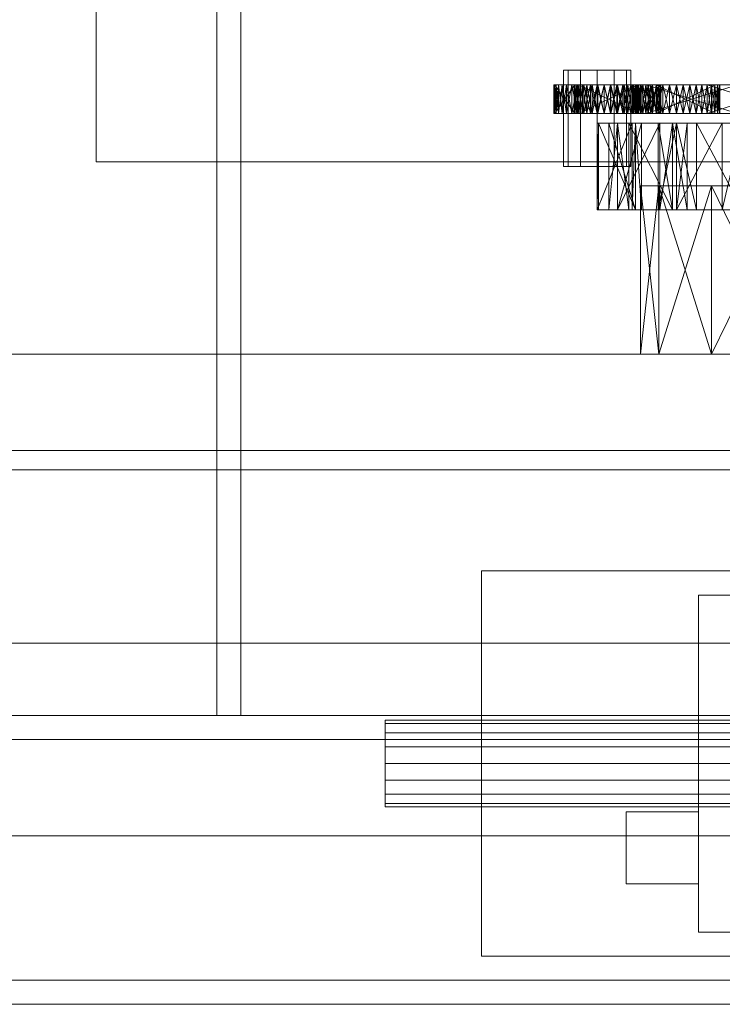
# Model space of a CAD drawing. Header units: millimetres. Extents: x -2233 to 65662, y -50530 to 6847.
# Tile 744 of 802: x 59805 to 59951, y -16735 to -16530. Entities that reach past the tile are written whole.
import ezdxf

# ---------------------------------------------------------------- set-up
doc = ezdxf.new("R2010")
doc.units = ezdxf.units.MM
doc.layers.add('superior_secador', color=7, linetype='Continuous', lineweight=0)

msp = doc.modelspace()

# ---------------------------------------------------------------- linework, layer by layer
at = {"layer": 'superior_secador'}
for p, q in [((59846.134, -16675), (59846.134, -15875)), ((59851.134, -15875), (59851.134, -16675)), ((59821.134, -16560), (59821.134, -16290)), ((59919.072, -16541), (59918.134, -16541)), ((59918.134, -16541), (59918.134, -16561)), ((59921.634, -16541), (59919.072, -16541)), ((59919.072, -16541), (59919.072, -16561)), ((59925.134, -16541), (59921.634, -16541)), ((59921.634, -16541), (59921.634, -16561)), ((59928.634, -16541), (59925.134, -16541)), ((59925.134, -16541), (59925.134, -16561)), ((59931.196, -16541), (59928.634, -16541)), ((59928.634, -16541), (59928.634, -16561)), ((59931.196, -16541), (59932.134, -16541)), ((59931.196, -16541), (59931.196, -16561)), ((59932.134, -16561), (59932.134, -16541)), ((59916.245, -16544), (59916.134, -16544)), ((59916.134, -16544), (59916.575, -16544)), ((59916.134, -16550), (59916.134, -16544)), ((59916.134, -16544), (59916.245, -16550)), ((59916.245, -16544), (59916.134, -16550)), ((59920.454, -16544), (59916.134, -16544)), ((59921.323, -16544), (59916.134, -16544)), ((59916.134, -16544), (59917.853, -16544)), ((59916.575, -16544), (59916.245, -16544)), ((59917.114, -16544), (59916.245, -16544)), ((59916.245, -16544), (59916.245, -16550)), ((59916.245, -16544), (59916.575, -16550)), ((59916.575, -16544), (59916.245, -16550)), ((59916.245, -16544), (59920.454, -16544)), ((59920.454, -16544), (59916.245, -16550)), ((59916.245, -16544), (59920.454, -16550)), ((59916.575, -16544), (59917.853, -16544)), ((59917.114, -16544), (59916.575, -16544)), ((59916.575, -16544), (59919.843, -16544)), ((59916.575, -16544), (59925.134, -16544)), ((59921.048, -16544), (59916.575, -16544)), ((59916.575, -16544), (59933.692, -16544)), ((59916.575, -16544), (59916.575, -16550)), ((59916.575, -16544), (59917.114, -16550)), ((59917.114, -16544), (59916.575, -16550)), ((59916.575, -16544), (59921.323, -16544)), ((59917.853, -16544), (59917.114, -16544)), ((59918.771, -16544), (59917.114, -16544)), ((59921.048, -16544), (59917.114, -16544)), ((59917.114, -16544), (59917.114, -16550)), ((59917.114, -16544), (59917.853, -16550)), ((59917.853, -16544), (59917.114, -16550)), ((59917.853, -16544), (59919.843, -16544)), ((59918.771, -16544), (59917.853, -16544)), ((59917.853, -16544), (59917.853, -16550)), ((59917.853, -16544), (59918.771, -16550)), ((59918.771, -16544), (59917.853, -16550)), ((59917.853, -16544), (59922.353, -16544)), ((59921.323, -16544), (59917.853, -16544)), ((59917.853, -16544), (59927.915, -16544)), ((59919.843, -16544), (59918.771, -16544)), ((59921.048, -16544), (59918.771, -16544)), ((59918.771, -16544), (59918.771, -16550)), ((59918.771, -16544), (59919.843, -16550)), ((59919.843, -16544), (59918.771, -16550)), ((59919.843, -16544), (59922.353, -16544)), ((59921.048, -16544), (59919.843, -16544)), ((59919.843, -16544), (59925.134, -16544)), ((59919.843, -16544), (59919.843, -16550)), ((59919.843, -16544), (59921.048, -16550)), ((59921.048, -16544), (59919.843, -16550)), ((59930.425, -16544), (59919.843, -16544)), ((59919.843, -16544), (59921.323, -16544)), ((59938.232, -16544), (59919.843, -16544)), ((59920.784, -16544), (59920.343, -16544)), ((59920.343, -16544), (59920.454, -16544)), ((59920.454, -16544), (59920.343, -16550)), ((59920.343, -16544), (59920.343, -16550)), ((59920.343, -16544), (59920.454, -16550)), ((59922.062, -16544), (59920.343, -16544)), ((59920.343, -16544), (59935.194, -16544)), ((59920.454, -16544), (59920.784, -16544)), ((59920.784, -16544), (59920.454, -16550)), ((59920.454, -16544), (59920.454, -16550)), ((59920.454, -16544), (59920.784, -16550)), ((59921.323, -16544), (59920.454, -16544)), ((59933.54, -16544), (59920.784, -16544)), ((59920.784, -16544), (59921.323, -16544)), ((59920.784, -16544), (59922.062, -16544)), ((59935.194, -16544), (59920.784, -16544)), ((59920.784, -16544), (59924.054, -16544)), ((59920.784, -16544), (59929.343, -16544)), ((59921.323, -16544), (59920.784, -16550)), ((59920.784, -16544), (59920.784, -16550)), ((59920.784, -16544), (59921.323, -16550)), ((59922.353, -16544), (59921.048, -16544)), ((59923.726, -16544), (59921.048, -16544)), ((59926.542, -16544), (59921.048, -16544)), ((59931.497, -16544), (59921.048, -16544)), ((59933.692, -16544), (59921.048, -16544)), ((59921.048, -16544), (59921.048, -16550)), ((59921.048, -16544), (59922.353, -16550)), ((59922.353, -16544), (59921.048, -16550)), ((59921.323, -16544), (59933.54, -16544)), ((59922.062, -16544), (59921.323, -16544)), ((59933.54, -16544), (59921.323, -16550)), ((59921.323, -16544), (59921.323, -16550)), ((59921.323, -16544), (59922.062, -16550)), ((59922.98, -16544), (59921.323, -16544)), ((59925.257, -16544), (59921.323, -16544)), ((59930.751, -16544), (59921.323, -16544)), ((59938.232, -16544), (59921.323, -16544)), ((59921.323, -16544), (59927.915, -16544)), ((59922.062, -16544), (59921.323, -16550)), ((59921.323, -16544), (59933.54, -16550)), ((59922.062, -16544), (59924.054, -16544)), ((59922.98, -16544), (59922.062, -16544)), ((59922.062, -16544), (59922.062, -16550)), ((59922.062, -16544), (59922.98, -16550)), ((59922.98, -16544), (59922.062, -16550)), ((59926.562, -16544), (59922.062, -16544)), ((59932.124, -16544), (59922.062, -16544)), ((59922.062, -16544), (59935.194, -16544)), ((59950.448, -16544), (59922.062, -16544)), ((59922.353, -16544), (59925.134, -16544)), ((59923.726, -16544), (59922.353, -16544)), ((59922.353, -16544), (59922.353, -16550)), ((59922.353, -16544), (59923.726, -16550)), ((59923.726, -16544), (59922.353, -16550)), ((59922.353, -16544), (59927.915, -16544)), ((59924.054, -16544), (59922.98, -16544)), ((59922.98, -16544), (59922.98, -16550)), ((59922.98, -16544), (59924.054, -16550)), ((59925.257, -16544), (59922.98, -16544)), ((59924.054, -16544), (59922.98, -16550)), ((59925.134, -16544), (59923.726, -16544)), ((59926.542, -16544), (59923.726, -16544)), ((59923.726, -16544), (59923.726, -16550)), ((59923.726, -16544), (59925.134, -16550)), ((59925.134, -16544), (59923.726, -16550)), ((59924.054, -16544), (59926.562, -16544)), ((59925.257, -16544), (59924.054, -16544)), ((59924.054, -16544), (59929.343, -16544)), ((59924.054, -16544), (59924.054, -16550)), ((59924.054, -16544), (59925.257, -16550)), ((59925.257, -16544), (59924.054, -16550)), ((59925.134, -16544), (59927.915, -16544)), ((59926.542, -16544), (59925.134, -16544)), ((59925.134, -16544), (59930.425, -16544)), ((59925.134, -16544), (59933.692, -16544)), ((59925.134, -16544), (59925.134, -16550)), ((59925.134, -16544), (59926.542, -16550)), ((59926.542, -16544), (59925.134, -16550)), ((59926.562, -16544), (59925.257, -16544)), ((59925.257, -16544), (59925.257, -16550)), ((59925.257, -16544), (59926.562, -16550)), ((59927.935, -16544), (59925.257, -16544)), ((59930.751, -16544), (59925.257, -16544)), ((59926.562, -16544), (59925.257, -16550)), ((59927.915, -16544), (59926.542, -16544)), ((59929.22, -16544), (59926.542, -16544)), ((59931.497, -16544), (59926.542, -16544)), ((59926.542, -16544), (59926.542, -16550)), ((59926.542, -16544), (59927.915, -16550)), ((59927.915, -16544), (59926.542, -16550)), ((59926.562, -16544), (59929.343, -16544)), ((59927.935, -16544), (59926.562, -16544)), ((59926.562, -16544), (59926.562, -16550)), ((59926.562, -16544), (59927.935, -16550)), ((59927.935, -16544), (59926.562, -16550)), ((59932.124, -16544), (59926.562, -16544)), ((59927.915, -16544), (59930.425, -16544)), ((59929.22, -16544), (59927.915, -16544)), ((59927.915, -16544), (59927.915, -16550)), ((59927.915, -16544), (59929.22, -16550)), ((59929.22, -16544), (59927.915, -16550)), ((59927.915, -16544), (59932.415, -16544)), ((59927.915, -16544), (59938.232, -16544)), ((59929.343, -16544), (59927.935, -16544)), ((59927.935, -16544), (59927.935, -16550)), ((59927.935, -16544), (59929.343, -16550)), ((59930.751, -16544), (59927.935, -16544)), ((59929.343, -16544), (59927.935, -16550)), ((59930.425, -16544), (59929.22, -16544)), ((59931.497, -16544), (59929.22, -16544)), ((59929.22, -16544), (59929.22, -16550)), ((59929.22, -16544), (59930.425, -16550)), ((59930.425, -16544), (59929.22, -16550)), ((59929.343, -16544), (59932.124, -16544)), ((59930.751, -16544), (59929.343, -16544)), ((59929.343, -16544), (59934.634, -16544)), ((59929.343, -16544), (59950.448, -16544)), ((59935.194, -16544), (59929.343, -16544)), ((59929.343, -16544), (59929.343, -16550)), ((59929.343, -16544), (59930.751, -16550)), ((59930.751, -16544), (59929.343, -16550)), ((59930.425, -16544), (59932.415, -16544)), ((59931.497, -16544), (59930.425, -16544)), ((59930.425, -16544), (59933.692, -16544)), ((59930.425, -16544), (59930.425, -16550)), ((59930.425, -16544), (59931.497, -16550)), ((59931.497, -16544), (59930.425, -16550)), ((59938.232, -16544), (59930.425, -16544)), ((59932.124, -16544), (59930.751, -16544)), ((59930.751, -16544), (59930.751, -16550)), ((59930.751, -16544), (59932.124, -16550)), ((59933.429, -16544), (59930.751, -16544)), ((59935.706, -16544), (59930.751, -16544)), ((59938.232, -16544), (59930.751, -16544)), ((59932.124, -16544), (59930.751, -16550)), ((59932.415, -16544), (59931.497, -16544)), ((59933.153, -16544), (59931.497, -16544)), ((59934.023, -16544), (59931.497, -16544)), ((59933.692, -16544), (59931.497, -16544)), ((59931.497, -16544), (59931.497, -16550)), ((59931.497, -16544), (59932.415, -16550)), ((59932.415, -16544), (59931.497, -16550)), ((59932.124, -16544), (59934.634, -16544)), ((59933.429, -16544), (59932.124, -16544)), ((59932.124, -16544), (59932.124, -16550)), ((59932.124, -16544), (59933.429, -16550)), ((59933.429, -16544), (59932.124, -16550)), ((59936.624, -16544), (59932.124, -16544)), ((59950.448, -16544), (59932.124, -16544)), ((59932.415, -16544), (59933.692, -16544)), ((59933.153, -16544), (59932.415, -16544)), ((59932.415, -16544), (59932.415, -16550)), ((59932.415, -16544), (59933.153, -16550)), ((59933.153, -16544), (59932.415, -16550)), ((59932.415, -16544), (59938.232, -16544)), ((59932.999, -16544), (59932.558, -16544)), ((59932.558, -16544), (59932.669, -16544)), ((59934.276, -16544), (59932.558, -16544)), ((59956.499, -16544), (59932.558, -16544)), ((59932.558, -16544), (59938.776, -16544)), ((59932.669, -16544), (59932.558, -16550)), ((59932.558, -16544), (59932.558, -16550)), ((59932.558, -16544), (59932.669, -16550)), ((59932.669, -16544), (59932.999, -16544)), ((59932.999, -16544), (59932.669, -16550)), ((59932.669, -16544), (59932.669, -16550)), ((59932.669, -16544), (59932.999, -16550)), ((59934.276, -16544), (59932.999, -16544)), ((59932.999, -16544), (59933.54, -16544)), ((59933.54, -16544), (59932.999, -16550)), ((59932.999, -16544), (59932.999, -16550)), ((59932.999, -16544), (59933.54, -16550)), ((59936.269, -16544), (59932.999, -16544)), ((59932.999, -16544), (59956.499, -16544)), ((59941.558, -16544), (59932.999, -16544)), ((59968.603, -16544), (59932.999, -16544)), ((59933.692, -16544), (59933.153, -16544)), ((59934.023, -16544), (59933.153, -16544)), ((59933.153, -16544), (59933.153, -16550)), ((59933.153, -16544), (59933.692, -16550)), ((59933.692, -16544), (59933.153, -16550)), ((59934.634, -16544), (59933.429, -16544)), ((59933.429, -16544), (59933.429, -16550)), ((59933.429, -16544), (59934.634, -16550)), ((59935.706, -16544), (59933.429, -16544)), ((59934.634, -16544), (59933.429, -16550)), ((59933.54, -16544), (59934.276, -16544)), ((59934.276, -16544), (59933.54, -16550)), ((59933.54, -16544), (59933.54, -16550)), ((59933.54, -16544), (59934.276, -16550)), ((59935.194, -16544), (59933.54, -16544)), ((59933.692, -16544), (59934.134, -16544)), ((59934.023, -16544), (59933.692, -16544)), ((59933.692, -16544), (59933.692, -16550)), ((59933.692, -16544), (59934.023, -16550)), ((59934.023, -16544), (59933.692, -16550)), ((59933.692, -16544), (59938.232, -16544)), ((59934.134, -16544), (59934.023, -16544)), ((59934.023, -16544), (59934.023, -16550)), ((59934.023, -16544), (59934.134, -16550)), ((59934.134, -16544), (59934.023, -16550)), ((59938.232, -16544), (59934.023, -16544)), ((59934.023, -16544), (59938.232, -16550)), ((59938.232, -16544), (59934.023, -16550)), ((59934.134, -16544), (59934.134, -16550)), ((59954.22, -16544), (59934.276, -16544)), ((59934.276, -16544), (59935.194, -16544)), ((59934.276, -16544), (59936.269, -16544)), ((59956.499, -16544), (59934.276, -16544)), ((59934.276, -16544), (59938.776, -16544)), ((59935.194, -16544), (59934.276, -16550)), ((59934.276, -16544), (59934.276, -16550)), ((59934.276, -16544), (59935.194, -16550)), ((59934.634, -16544), (59936.624, -16544)), ((59935.706, -16544), (59934.634, -16544)), ((59934.634, -16544), (59950.448, -16544)), ((59934.634, -16544), (59934.634, -16550)), ((59934.634, -16544), (59935.706, -16550)), ((59935.706, -16544), (59934.634, -16550)), ((59935.194, -16544), (59954.22, -16544)), ((59936.269, -16544), (59935.194, -16544)), ((59954.22, -16544), (59935.194, -16550)), ((59935.194, -16544), (59935.194, -16550)), ((59935.194, -16544), (59936.269, -16550)), ((59937.472, -16544), (59935.194, -16544)), ((59940.151, -16544), (59935.194, -16544)), ((59945.644, -16544), (59935.194, -16544)), ((59950.448, -16544), (59935.194, -16544)), ((59936.269, -16544), (59935.194, -16550)), ((59935.194, -16544), (59954.22, -16550)), ((59936.624, -16544), (59935.706, -16544)), ((59935.706, -16544), (59935.706, -16550)), ((59935.706, -16544), (59936.624, -16550)), ((59937.362, -16544), (59935.706, -16544)), ((59938.232, -16544), (59935.706, -16544)), ((59936.624, -16544), (59935.706, -16550)), ((59936.269, -16544), (59938.776, -16544)), ((59937.472, -16544), (59936.269, -16544)), ((59936.269, -16544), (59936.269, -16550)), ((59936.269, -16544), (59937.472, -16550)), ((59937.472, -16544), (59936.269, -16550)), ((59941.558, -16544), (59936.269, -16544)), ((59936.624, -16544), (59949.577, -16544)), ((59937.362, -16544), (59936.624, -16544)), ((59936.624, -16544), (59950.448, -16544)), ((59936.624, -16544), (59936.624, -16550)), ((59936.624, -16544), (59937.362, -16550)), ((59937.362, -16544), (59936.624, -16550)), ((59949.577, -16544), (59937.362, -16544)), ((59937.362, -16544), (59937.362, -16550)), ((59937.362, -16544), (59949.577, -16550)), ((59938.232, -16544), (59937.362, -16544)), ((59937.362, -16544), (59937.903, -16544)), ((59937.903, -16544), (59937.362, -16550)), ((59949.577, -16544), (59937.362, -16550)), ((59937.362, -16544), (59937.903, -16550)), ((59938.776, -16544), (59937.472, -16544)), ((59937.472, -16544), (59937.472, -16550)), ((59937.472, -16544), (59938.776, -16550)), ((59940.151, -16544), (59937.472, -16544)), ((59938.776, -16544), (59937.472, -16550)), ((59937.903, -16544), (59938.232, -16544)), ((59938.232, -16544), (59937.903, -16550)), ((59937.903, -16544), (59937.903, -16550)), ((59937.903, -16544), (59938.232, -16550)), ((59938.232, -16544), (59938.343, -16544)), ((59938.232, -16550), (59938.232, -16544)), ((59938.232, -16544), (59938.343, -16550)), ((59938.343, -16544), (59938.232, -16550)), ((59938.343, -16544), (59938.343, -16550)), ((59938.776, -16544), (59941.558, -16544)), ((59940.151, -16544), (59938.776, -16544)), ((59938.776, -16544), (59944.339, -16544)), ((59938.776, -16544), (59968.603, -16544)), ((59956.499, -16544), (59938.776, -16544)), ((59938.776, -16544), (59938.776, -16550)), ((59938.776, -16544), (59940.151, -16550)), ((59940.151, -16544), (59938.776, -16550)), ((59941.558, -16544), (59940.151, -16544)), ((59940.151, -16544), (59940.151, -16550)), ((59940.151, -16544), (59941.558, -16550)), ((59942.966, -16544), (59940.151, -16544)), ((59945.644, -16544), (59940.151, -16544)), ((59941.558, -16544), (59940.151, -16550)), ((59941.558, -16544), (59944.339, -16544)), ((59942.966, -16544), (59941.558, -16544)), ((59941.558, -16544), (59941.558, -16550)), ((59941.558, -16544), (59942.966, -16550)), ((59942.966, -16544), (59941.558, -16550)), ((59946.849, -16544), (59941.558, -16544)), ((59968.603, -16544), (59941.558, -16544)), ((59944.339, -16544), (59942.966, -16544)), ((59942.966, -16544), (59942.966, -16550)), ((59942.966, -16544), (59944.339, -16550)), ((59945.644, -16544), (59942.966, -16544)), ((59944.339, -16544), (59942.966, -16550)), ((59944.339, -16544), (59946.849, -16544)), ((59945.644, -16544), (59944.339, -16544)), ((59944.339, -16544), (59968.603, -16544)), ((59944.339, -16544), (59944.339, -16550)), ((59944.339, -16544), (59945.644, -16550)), ((59945.644, -16544), (59944.339, -16550)), ((59946.849, -16544), (59945.644, -16544)), ((59945.644, -16544), (59945.644, -16550)), ((59945.644, -16544), (59946.849, -16550)), ((59947.923, -16544), (59945.644, -16544)), ((59949.577, -16544), (59945.644, -16544)), ((59950.448, -16544), (59945.644, -16544)), ((59946.849, -16544), (59945.644, -16550)), ((59946.849, -16544), (59966.948, -16544)), ((59947.923, -16544), (59946.849, -16544)), ((59946.849, -16544), (59968.603, -16544)), ((59946.849, -16544), (59946.849, -16550)), ((59946.849, -16544), (59947.923, -16550)), ((59947.923, -16544), (59946.849, -16550)), ((59966.948, -16544), (59947.923, -16544)), ((59947.923, -16544), (59947.923, -16550)), ((59947.923, -16544), (59966.948, -16550)), ((59949.577, -16544), (59947.923, -16544)), ((59947.923, -16544), (59948.839, -16544)), ((59948.839, -16544), (59947.923, -16550)), ((59966.948, -16544), (59947.923, -16550)), ((59947.923, -16544), (59948.839, -16550)), ((59948.839, -16544), (59949.577, -16544)), ((59949.577, -16544), (59948.839, -16550)), ((59948.839, -16544), (59948.839, -16550)), ((59948.839, -16544), (59949.577, -16550)), ((59949.577, -16544), (59950.448, -16544)), ((59950.118, -16544), (59949.577, -16544)), ((59949.577, -16550), (59949.577, -16544)), ((59949.577, -16544), (59950.118, -16550)), ((59950.118, -16544), (59949.577, -16550)), ((59950.448, -16544), (59950.118, -16544)), ((59950.118, -16544), (59950.118, -16550)), ((59950.118, -16544), (59950.448, -16550)), ((59950.448, -16544), (59950.118, -16550)), ((59950.448, -16544), (59950.558, -16544)), ((59950.448, -16544), (59950.448, -16550)), ((59950.448, -16544), (59950.558, -16550)), ((59950.558, -16544), (59950.448, -16550)), ((59950.558, -16544), (59950.558, -16550)), ((59916.134, -16550), (59916.245, -16550)), ((59916.575, -16550), (59916.134, -16550)), ((59916.134, -16550), (59920.454, -16550)), ((59916.134, -16550), (59921.323, -16550)), ((59917.853, -16550), (59916.134, -16550)), ((59916.245, -16550), (59916.575, -16550)), ((59916.245, -16550), (59917.114, -16550)), ((59920.454, -16550), (59916.245, -16550)), ((59917.853, -16550), (59916.575, -16550)), ((59916.575, -16550), (59917.114, -16550)), ((59919.843, -16550), (59916.575, -16550)), ((59925.134, -16550), (59916.575, -16550)), ((59916.575, -16550), (59921.048, -16550)), ((59933.692, -16550), (59916.575, -16550)), ((59921.323, -16550), (59916.575, -16550)), ((59917.114, -16550), (59917.853, -16550)), ((59917.114, -16550), (59918.771, -16550)), ((59917.114, -16550), (59921.048, -16550)), ((59919.843, -16550), (59917.853, -16550)), ((59917.853, -16550), (59918.771, -16550)), ((59922.353, -16550), (59917.853, -16550)), ((59917.853, -16550), (59921.323, -16550)), ((59927.915, -16550), (59917.853, -16550)), ((59918.771, -16550), (59919.843, -16550)), ((59918.771, -16550), (59921.048, -16550)), ((59922.353, -16550), (59919.843, -16550)), ((59919.843, -16550), (59921.048, -16550)), ((59925.134, -16550), (59919.843, -16550)), ((59919.843, -16550), (59930.425, -16550)), ((59921.323, -16550), (59919.843, -16550)), ((59919.843, -16550), (59938.232, -16550)), ((59920.343, -16550), (59920.784, -16550)), ((59920.454, -16550), (59920.343, -16550)), ((59920.343, -16550), (59922.062, -16550)), ((59935.194, -16550), (59920.343, -16550)), ((59920.784, -16550), (59920.454, -16550)), ((59920.454, -16550), (59921.323, -16550)), ((59920.784, -16550), (59933.54, -16550)), ((59921.323, -16550), (59920.784, -16550)), ((59922.062, -16550), (59920.784, -16550)), ((59920.784, -16550), (59935.194, -16550)), ((59924.054, -16550), (59920.784, -16550)), ((59929.343, -16550), (59920.784, -16550)), ((59921.048, -16550), (59922.353, -16550)), ((59921.048, -16550), (59923.726, -16550)), ((59921.048, -16550), (59926.542, -16550)), ((59921.048, -16550), (59931.497, -16550)), ((59921.048, -16550), (59933.692, -16550)), ((59933.54, -16550), (59921.323, -16550)), ((59921.323, -16550), (59922.062, -16550)), ((59921.323, -16550), (59922.98, -16550)), ((59921.323, -16550), (59925.257, -16550)), ((59921.323, -16550), (59930.751, -16550)), ((59921.323, -16550), (59938.232, -16550)), ((59927.915, -16550), (59921.323, -16550)), ((59924.054, -16550), (59922.062, -16550)), ((59922.062, -16550), (59922.98, -16550)), ((59922.062, -16550), (59926.562, -16550)), ((59922.062, -16550), (59932.124, -16550)), ((59935.194, -16550), (59922.062, -16550)), ((59922.062, -16550), (59950.448, -16550)), ((59925.134, -16550), (59922.353, -16550)), ((59922.353, -16550), (59923.726, -16550)), ((59927.915, -16550), (59922.353, -16550)), ((59922.98, -16550), (59924.054, -16550)), ((59922.98, -16550), (59925.257, -16550)), ((59923.726, -16550), (59925.134, -16550)), ((59923.726, -16550), (59926.542, -16550)), ((59926.562, -16550), (59924.054, -16550)), ((59924.054, -16550), (59925.257, -16550)), ((59929.343, -16550), (59924.054, -16550)), ((59927.915, -16550), (59925.134, -16550)), ((59925.134, -16550), (59926.542, -16550)), ((59930.425, -16550), (59925.134, -16550)), ((59933.692, -16550), (59925.134, -16550)), ((59925.257, -16550), (59926.562, -16550)), ((59925.257, -16550), (59927.935, -16550)), ((59925.257, -16550), (59930.751, -16550)), ((59926.542, -16550), (59927.915, -16550)), ((59926.542, -16550), (59929.22, -16550)), ((59926.542, -16550), (59931.497, -16550)), ((59929.343, -16550), (59926.562, -16550)), ((59926.562, -16550), (59927.935, -16550)), ((59926.562, -16550), (59932.124, -16550)), ((59930.425, -16550), (59927.915, -16550)), ((59927.915, -16550), (59929.22, -16550)), ((59932.415, -16550), (59927.915, -16550)), ((59938.232, -16550), (59927.915, -16550)), ((59927.935, -16550), (59929.343, -16550)), ((59927.935, -16550), (59930.751, -16550)), ((59929.22, -16550), (59930.425, -16550)), ((59929.22, -16550), (59931.497, -16550)), ((59932.124, -16550), (59929.343, -16550)), ((59929.343, -16550), (59930.751, -16550)), ((59934.634, -16550), (59929.343, -16550)), ((59950.448, -16550), (59929.343, -16550)), ((59929.343, -16550), (59935.194, -16550)), ((59932.415, -16550), (59930.425, -16550)), ((59930.425, -16550), (59931.497, -16550)), ((59933.692, -16550), (59930.425, -16550)), ((59930.425, -16550), (59938.232, -16550)), ((59930.751, -16550), (59932.124, -16550)), ((59930.751, -16550), (59933.429, -16550)), ((59930.751, -16550), (59935.706, -16550)), ((59930.751, -16550), (59938.232, -16550)), ((59931.497, -16550), (59932.415, -16550)), ((59931.497, -16550), (59933.153, -16550)), ((59931.497, -16550), (59934.023, -16550)), ((59931.497, -16550), (59933.692, -16550)), ((59934.634, -16550), (59932.124, -16550)), ((59932.124, -16550), (59933.429, -16550)), ((59932.124, -16550), (59936.624, -16550)), ((59932.124, -16550), (59950.448, -16550)), ((59933.692, -16550), (59932.415, -16550)), ((59932.415, -16550), (59933.153, -16550)), ((59938.232, -16550), (59932.415, -16550)), ((59932.558, -16550), (59932.999, -16550)), ((59932.669, -16550), (59932.558, -16550)), ((59932.558, -16550), (59934.276, -16550)), ((59932.558, -16550), (59956.499, -16550)), ((59938.776, -16550), (59932.558, -16550)), ((59932.999, -16550), (59932.669, -16550)), ((59932.999, -16550), (59934.276, -16550)), ((59933.54, -16550), (59932.999, -16550)), ((59932.999, -16550), (59936.269, -16550)), ((59956.499, -16550), (59932.999, -16550)), ((59932.999, -16550), (59941.558, -16550)), ((59932.999, -16550), (59968.603, -16550)), ((59933.153, -16550), (59933.692, -16550)), ((59933.153, -16550), (59934.023, -16550)), ((59933.429, -16550), (59934.634, -16550)), ((59933.429, -16550), (59935.706, -16550)), ((59934.276, -16550), (59933.54, -16550)), ((59933.54, -16550), (59935.194, -16550)), ((59934.134, -16550), (59933.692, -16550)), ((59933.692, -16550), (59934.023, -16550)), ((59938.232, -16550), (59933.692, -16550)), ((59934.023, -16550), (59934.134, -16550)), ((59934.023, -16550), (59938.232, -16550)), ((59934.276, -16550), (59954.22, -16550)), ((59935.194, -16550), (59934.276, -16550)), ((59936.269, -16550), (59934.276, -16550)), ((59934.276, -16550), (59956.499, -16550)), ((59938.776, -16550), (59934.276, -16550)), ((59936.624, -16550), (59934.634, -16550)), ((59934.634, -16550), (59935.706, -16550)), ((59950.448, -16550), (59934.634, -16550)), ((59954.22, -16550), (59935.194, -16550)), ((59935.194, -16550), (59936.269, -16550)), ((59935.194, -16550), (59937.472, -16550)), ((59935.194, -16550), (59940.151, -16550)), ((59935.194, -16550), (59945.644, -16550)), ((59935.194, -16550), (59950.448, -16550)), ((59935.706, -16550), (59936.624, -16550)), ((59935.706, -16550), (59937.362, -16550)), ((59935.706, -16550), (59938.232, -16550)), ((59938.776, -16550), (59936.269, -16550)), ((59936.269, -16550), (59937.472, -16550)), ((59936.269, -16550), (59941.558, -16550)), ((59949.577, -16550), (59936.624, -16550)), ((59936.624, -16550), (59937.362, -16550)), ((59950.448, -16550), (59936.624, -16550)), ((59937.362, -16550), (59949.577, -16550)), ((59937.362, -16550), (59938.232, -16550)), ((59937.903, -16550), (59937.362, -16550)), ((59937.472, -16550), (59938.776, -16550)), ((59937.472, -16550), (59940.151, -16550)), ((59938.232, -16550), (59937.903, -16550)), ((59938.232, -16550), (59938.343, -16550)), ((59941.558, -16550), (59938.776, -16550)), ((59938.776, -16550), (59940.151, -16550)), ((59944.339, -16550), (59938.776, -16550)), ((59968.603, -16550), (59938.776, -16550)), ((59938.776, -16550), (59956.499, -16550)), ((59940.151, -16550), (59941.558, -16550)), ((59940.151, -16550), (59942.966, -16550)), ((59940.151, -16550), (59945.644, -16550)), ((59944.339, -16550), (59941.558, -16550)), ((59941.558, -16550), (59942.966, -16550)), ((59941.558, -16550), (59946.849, -16550)), ((59941.558, -16550), (59968.603, -16550)), ((59942.966, -16550), (59944.339, -16550)), ((59942.966, -16550), (59945.644, -16550)), ((59946.849, -16550), (59944.339, -16550)), ((59944.339, -16550), (59945.644, -16550)), ((59968.603, -16550), (59944.339, -16550)), ((59945.644, -16550), (59946.849, -16550)), ((59945.644, -16550), (59947.923, -16550)), ((59945.644, -16550), (59949.577, -16550)), ((59945.644, -16550), (59950.448, -16550)), ((59966.948, -16550), (59946.849, -16550)), ((59946.849, -16550), (59947.923, -16550)), ((59968.603, -16550), (59946.849, -16550)), ((59947.923, -16550), (59966.948, -16550)), ((59947.923, -16550), (59949.577, -16550)), ((59948.839, -16550), (59947.923, -16550)), ((59949.577, -16550), (59948.839, -16550)), ((59950.448, -16550), (59949.577, -16550)), ((59949.577, -16550), (59950.118, -16550)), ((59950.118, -16550), (59950.448, -16550)), ((59950.448, -16550), (59950.558, -16550)), ((59925.4, -16552), (59925.134, -16552)), ((59925.134, -16552), (59932.378, -16552)), ((59932.378, -16552), (59925.134, -16570)), ((59925.134, -16552), (59925.134, -16570)), ((59925.134, -16552), (59925.4, -16570)), ((59932.378, -16552), (59925.4, -16552)), ((59933.107, -16552), (59925.4, -16552)), ((59925.4, -16552), (59925.4, -16570)), ((59925.4, -16552), (59933.107, -16570)), ((59938.148, -16552), (59927.511, -16552)), ((59927.511, -16552), (59929.343, -16552)), ((59933.107, -16552), (59927.511, -16552)), ((59929.343, -16552), (59927.511, -16570)), ((59927.511, -16552), (59927.511, -16570)), ((59927.511, -16552), (59933.107, -16570)), ((59929.343, -16552), (59938.148, -16552)), ((59931.681, -16552), (59929.343, -16552)), ((59929.343, -16552), (59934.317, -16552)), ((59938.148, -16552), (59929.343, -16570)), ((59929.343, -16552), (59929.343, -16570)), ((59934.317, -16552), (59929.343, -16570)), ((59929.343, -16552), (59931.681, -16570)), ((59934.317, -16552), (59931.681, -16552)), ((59940.745, -16552), (59931.681, -16552)), ((59931.681, -16552), (59931.681, -16570)), ((59931.681, -16552), (59940.745, -16570)), ((59932.378, -16552), (59933.107, -16552)), ((59933.107, -16552), (59932.378, -16570)), ((59932.378, -16552), (59932.378, -16570)), ((59938.148, -16552), (59933.107, -16552)), ((59940.745, -16552), (59933.107, -16552)), ((59934.317, -16552), (59933.107, -16552)), ((59955.273, -16552), (59933.107, -16552)), ((59933.107, -16552), (59933.107, -16570)), ((59933.107, -16552), (59934.317, -16570)), ((59934.317, -16552), (59940.745, -16552)), ((59934.317, -16552), (59934.317, -16570)), ((59951.062, -16552), (59937.808, -16552)), ((59937.808, -16552), (59941.558, -16552)), ((59940.745, -16552), (59937.808, -16552)), ((59941.558, -16552), (59937.808, -16570)), ((59937.808, -16552), (59937.808, -16570)), ((59937.808, -16552), (59940.745, -16570)), ((59938.148, -16552), (59940.745, -16552)), ((59940.745, -16552), (59938.148, -16570)), ((59938.148, -16552), (59938.148, -16570)), ((59951.062, -16552), (59940.745, -16552)), ((59955.273, -16552), (59940.745, -16552)), ((59943.775, -16552), (59940.745, -16552)), ((59940.745, -16552), (59975.269, -16552)), ((59940.745, -16552), (60023.491, -16552)), ((59940.745, -16552), (59940.745, -16570)), ((59940.745, -16552), (59943.775, -16570)), ((59941.558, -16552), (59951.062, -16552)), ((59945.739, -16552), (59941.558, -16552)), ((59941.558, -16552), (59943.775, -16552)), ((59951.062, -16552), (59941.558, -16570)), ((59941.558, -16552), (59941.558, -16570)), ((59943.775, -16552), (59941.558, -16570)), ((59941.558, -16552), (59945.739, -16570)), ((59943.775, -16552), (59945.739, -16552)), ((59943.775, -16552), (59955.273, -16552)), ((59943.775, -16552), (59943.775, -16570)), ((59955.273, -16552), (59945.739, -16552)), ((59945.739, -16552), (59945.739, -16570)), ((59945.739, -16552), (59955.273, -16570)), ((59951.062, -16552), (59955.273, -16552)), ((59955.273, -16552), (59951.062, -16570)), ((59951.062, -16552), (59951.062, -16570)), ((60201.134, -16560), (59821.134, -16560)), ((59919.072, -16561), (59918.134, -16561)), ((59921.634, -16561), (59919.072, -16561)), ((59925.134, -16561), (59921.634, -16561)), ((59928.634, -16561), (59925.134, -16561)), ((59931.196, -16561), (59928.634, -16561)), ((59932.134, -16561), (59931.196, -16561)), ((59934.134, -16565), (59972.14, -16565)), ((59970.134, -16565), (59934.134, -16565)), ((59934.134, -16565), (59948.839, -16565)), ((59937.903, -16565), (59934.134, -16565)), ((59934.134, -16565), (59977.964, -16565)), ((59934.134, -16565), (59987.339, -16565)), ((59934.134, -16565), (59987.034, -16565)), ((59937.903, -16565), (59934.134, -16600)), ((59934.134, -16565), (59934.134, -16600)), ((59934.134, -16565), (59937.903, -16600)), ((59948.839, -16565), (59937.903, -16565)), ((59948.839, -16565), (59937.903, -16600)), ((59937.903, -16565), (59937.903, -16600)), ((59937.903, -16565), (59948.839, -16600)), ((59948.839, -16565), (59987.339, -16565)), ((59965.874, -16565), (59948.839, -16565)), ((59965.874, -16565), (59948.839, -16600)), ((59948.839, -16565), (59948.839, -16600)), ((59948.839, -16565), (59965.874, -16600)), ((59932.378, -16570), (59925.134, -16570)), ((59925.134, -16570), (59925.4, -16570)), ((59925.4, -16570), (59932.378, -16570)), ((59925.4, -16570), (59933.107, -16570)), ((59927.511, -16570), (59938.148, -16570)), ((59929.343, -16570), (59927.511, -16570)), ((59927.511, -16570), (59933.107, -16570)), ((59938.148, -16570), (59929.343, -16570)), ((59934.317, -16570), (59929.343, -16570)), ((59929.343, -16570), (59931.681, -16570)), ((59931.681, -16570), (59934.317, -16570)), ((59931.681, -16570), (59940.745, -16570)), ((59933.107, -16570), (59932.378, -16570)), ((59933.107, -16570), (59938.148, -16570)), ((59933.107, -16570), (59940.745, -16570)), ((59933.107, -16570), (59934.317, -16570)), ((59933.107, -16570), (59955.273, -16570)), ((59940.745, -16570), (59934.317, -16570)), ((59937.808, -16570), (59951.062, -16570)), ((59941.558, -16570), (59937.808, -16570)), ((59937.808, -16570), (59940.745, -16570)), ((59940.745, -16570), (59938.148, -16570)), ((59940.745, -16570), (59951.062, -16570)), ((59940.745, -16570), (59955.273, -16570)), ((59940.745, -16570), (59943.775, -16570)), ((59975.269, -16570), (59940.745, -16570)), ((60023.491, -16570), (59940.745, -16570)), ((59951.062, -16570), (59941.558, -16570)), ((59943.775, -16570), (59941.558, -16570)), ((59941.558, -16570), (59945.739, -16570)), ((59945.739, -16570), (59943.775, -16570)), ((59955.273, -16570), (59943.775, -16570)), ((59945.739, -16570), (59955.273, -16570)), ((59955.273, -16570), (59951.062, -16570)), ((40461.134, -16600), (60461.134, -16600)), ((59211.134, -16600), (60211.134, -16600)), ((59461.134, -16600), (60461.134, -16600)), ((59972.14, -16600), (59934.134, -16600)), ((59934.134, -16600), (59970.134, -16600)), ((59948.839, -16600), (59934.134, -16600)), ((59934.134, -16600), (59937.903, -16600)), ((59977.964, -16600), (59934.134, -16600)), ((59987.339, -16600), (59934.134, -16600)), ((59987.034, -16600), (59934.134, -16600)), ((59937.903, -16600), (59948.839, -16600)), ((59987.339, -16600), (59948.839, -16600)), ((59948.839, -16600), (59965.874, -16600)), ((60461.134, -16620), (40461.134, -16620)), ((60461.134, -16624), (40461.134, -16624)), ((59901.134, -16725), (59901.134, -16645)), ((59901.134, -16645), (60131.134, -16645)), ((59946.134, -16720), (59946.134, -16650)), ((59946.134, -16650), (60076.134, -16650)), ((40811.134, -16660), (60111.134, -16660)), ((40461.134, -16675), (60461.134, -16675)), ((60461.134, -16675), (59461.134, -16675)), ((60176.134, -16675), (59846.134, -16675)), ((59851.134, -16675), (59846.134, -16675)), ((59881.134, -16676.685), (59881.134, -16676)), ((60131.134, -16676), (59881.134, -16676)), ((59881.134, -16676.685), (59881.134, -16678.636)), ((59881.134, -16676.685), (60131.134, -16676.685)), ((59881.134, -16678.636), (59881.134, -16681.556)), ((59881.134, -16678.636), (60131.134, -16678.636)), ((60461.134, -16680), (40461.134, -16680)), ((59881.134, -16681.556), (59881.134, -16685)), ((59881.134, -16681.556), (60131.134, -16681.556)), ((59881.134, -16685), (59881.134, -16688.444)), ((59881.134, -16685), (60131.134, -16685)), ((59881.134, -16688.444), (59881.134, -16691.364)), ((59881.134, -16688.444), (60131.134, -16688.444)), ((59881.134, -16691.364), (59881.134, -16693.315)), ((59881.134, -16691.364), (60131.134, -16691.364)), ((59881.134, -16693.315), (59881.134, -16694)), ((59881.134, -16693.315), (60131.134, -16693.315)), ((59881.134, -16694), (60131.134, -16694)), ((59931.134, -16710), (59931.134, -16695)), ((59931.134, -16695), (59946.134, -16695)), ((59946.134, -16695), (59946.134, -16710)), ((60111.134, -16700), (40811.134, -16700)), ((59946.134, -16710), (59931.134, -16710)), ((60076.134, -16720), (59946.134, -16720)), ((60131.134, -16725), (59901.134, -16725)), ((40461.134, -16730), (60461.134, -16730)), ((60461.134, -16735), (40461.134, -16735))]:
    msp.add_line(p, q, dxfattribs=at)

doc.saveas('drawing.dxf')
